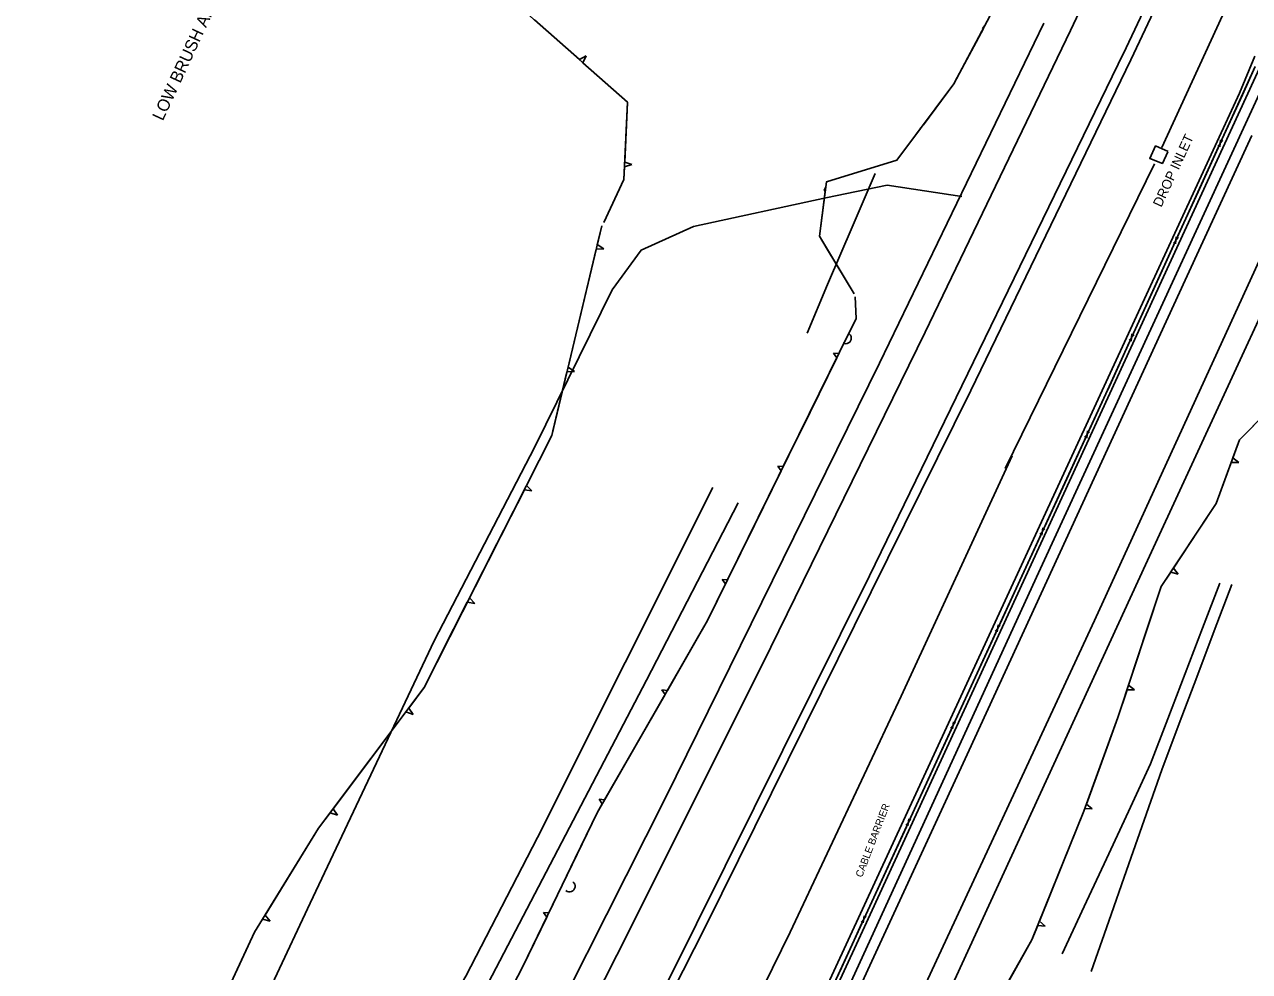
# Model space of a CAD drawing. Extents: x 978516 to 993312, y 1836504 to 1846212.
# Drawn here: x 979696 to 980201, y 1839016 to 1839406 of the extents above; entities that cross this region are included whole.
import ezdxf

# ---------------------------------------------------------------- set-up
doc = ezdxf.new("R2010")
doc.units = 0
for name, color, linetype in [('S_CROSS_DRAIN', 7, 'Continuous'), ('S_DITCHLINE', 7, 'Continuous'), ('S_DROP_INLET', 7, 'Continuous'), ('S_DROP_INLET_ANNOT', 7, 'Continuous'), ('S_EDGE_PAVEMENT', 7, 'Continuous'), ('S_FENCE', 7, 'Continuous'), ('S_MISC_STRUCTURES', 7, 'Continuous'), ('S_MISC_STRUCTURES_ANNOT', 7, 'Continuous'), ('S_SHOULDER', 7, 'Continuous'), ('S_SIDE_DRAIN', 7, 'Continuous'), ('S_STREAM', 7, 'Continuous'), ('S_TRAILS', 7, 'Continuous'), ('S_TREE', 7, 'Continuous'), ('S_TREE_ANNOT', 7, 'Continuous')]:
    doc.layers.add(name, color=color, linetype=linetype)

msp = doc.modelspace()

# ---------------------------------------------------------------- linework, layer by layer
at = {"layer": 'S_CROSS_DRAIN'}
for centre, start, end in [((980034.22, 1839276.98), 241.4721, 61.8013), ((979920.39, 1839051.08), 231.164, 51.4931)]:
    msp.add_arc(centre, 2.3, start, end, dxfattribs=at)
at = {"layer": 'S_DITCHLINE'}
for points in [[(980123.45, 1839023.18), (980132.55, 1839042.76), (980141.65, 1839062.34), (980150.74, 1839081.91), (980159.84, 1839101.49), (980166.99, 1839120.13), (980174.14, 1839138.77), (980181.29, 1839157.41), (980188.44, 1839176.05)], [(980135.32, 1839015.99), (980142.6, 1839036.77), (980149.88, 1839057.55), (980157.16, 1839078.33), (980164.43, 1839099.11), (980171.65, 1839118.2), (980178.87, 1839137.29), (980186.08, 1839156.38), (980193.3, 1839175.47)]]:
    msp.add_lwpolyline(points, dxfattribs=at)
at = {"layer": 'S_DROP_INLET'}
msp.add_lwpolyline([(980167.13, 1839353.92), (980161.93, 1839356.23), (980159.54, 1839351.08), (980164.74, 1839349.05), (980166.93, 1839353.78)], dxfattribs=at)
at = {"layer": 'S_EDGE_PAVEMENT'}
for points in [[(980465.79, 1840080.05), (980361.97, 1839853.93), (980239.26, 1839585.97), (980148.57, 1839394.1)], [(980126.88, 1839403.85), (980196.62, 1839551.16), (980289.48, 1839750.77), (980327.63, 1839834.85), (980368.21, 1839932.46), (980404.32, 1840018.58), (980426.44, 1840071.6)], [(979761.24, 1838675.5), (979854.29, 1838853.83), (979945.04, 1839032.7), (980003.3, 1839149.66), (980067.01, 1839279.42), (980126.88, 1839403.85), (980126.99, 1839403.74)], [(980148.81, 1839394.78), (980044.08, 1839178.99), (979960.8, 1839011.62), (979851.66, 1838798.68), (979783.49, 1838667.93)], [(979863.69, 1838627.25), (979968.22, 1838853.65), (980085.05, 1839107.15), (980174.08, 1839300.88), (980201.55, 1839360.53)], [(980223.97, 1839351.22), (980136.68, 1839160.67), (980055.49, 1838985.64), (979898.86, 1838646.51), (979878.3, 1838601.45)]]:
    msp.add_lwpolyline(points, dxfattribs=at)
at = {"layer": 'S_FENCE'}
for p, q in [((980187.53, 1839356.17), (980189.57, 1839358.48)), ((980188.38, 1839355.88), (980188.72, 1839358.78)), ((980169.26, 1839316.15), (980171.3, 1839318.46)), ((980170.11, 1839315.85), (980170.45, 1839318.76)), ((980151, 1839276.12), (980153.04, 1839278.43)), ((980151.85, 1839275.83), (980152.19, 1839278.73)), ((980132.67, 1839236.13), (980134.72, 1839238.43)), ((980133.52, 1839235.82), (980133.87, 1839238.74)), ((980115.1, 1839195.86), (980115.46, 1839198.78)), ((980114.26, 1839196.18), (980116.3, 1839198.47)), ((980095.85, 1839156.22), (980097.89, 1839158.51)), ((980096.69, 1839155.9), (980097.05, 1839158.82)), ((980077.44, 1839116.26), (980079.48, 1839118.55)), ((980078.28, 1839115.94), (980078.64, 1839118.86)), ((980059.02, 1839076.3), (980061.07, 1839078.59)), ((980059.87, 1839075.98), (980060.22, 1839078.9)), ((980040.61, 1839036.34), (980042.65, 1839038.63)), ((980041.45, 1839036.02), (980041.81, 1839038.94))]:
    msp.add_line(p, q, dxfattribs=at)
for points in [[(979847.95, 1838618.01), (980037.67, 1839028.88), (980141.42, 1839254.03), (980202.98, 1839388.96)], [(980197.68, 1839377.34), (980202.98, 1839388.96)], [(980189.38, 1839359.15), (980197.68, 1839377.34)], [(980179.42, 1839337.32), (980187.72, 1839355.51)], [(980171.11, 1839319.12), (980179.42, 1839337.32)], [(980161.15, 1839297.29), (980169.45, 1839315.48)], [(980152.85, 1839279.1), (980161.15, 1839297.29)], [(980142.89, 1839257.27), (980151.19, 1839275.46)], [(980134.53, 1839239.1), (980141.42, 1839254.03), (980142.89, 1839257.27)], [(980124.49, 1839217.3), (980132.86, 1839235.46)], [(980116.12, 1839199.14), (980124.49, 1839217.3)], [(980106.08, 1839177.34), (980114.45, 1839195.5)], [(980097.71, 1839159.18), (980106.08, 1839177.34)], [(980087.66, 1839137.38), (980096.03, 1839155.55)], [(980079.29, 1839119.22), (980087.66, 1839137.38)], [(980069.25, 1839097.42), (980077.62, 1839115.59)], [(980060.88, 1839079.26), (980069.25, 1839097.42)], [(980050.84, 1839057.46), (980059.21, 1839075.63)], [(980042.47, 1839039.3), (980050.84, 1839057.46)], [(980032.42, 1839017.51), (980037.67, 1839028.88), (980040.79, 1839035.67)], [(980024.03, 1838999.35), (980032.42, 1839017.51)]]:
    msp.add_lwpolyline(points, dxfattribs=at)
at = {"layer": 'S_MISC_STRUCTURES'}
for points in [[(979845.35, 1838616.38), (979959.32, 1838864.53), (980082.46, 1839131.06), (980196.47, 1839377.93), (980202.88, 1839393.2)], [(980206.26, 1839391.56), (980041.13, 1839032.53), (979930.6, 1838793.28), (979848.27, 1838613.96)]]:
    msp.add_lwpolyline(points, dxfattribs=at)
at = {"layer": 'S_SHOULDER'}
for points in [[(980151.66, 1839391.69), (980269.19, 1839640.61), (980347.28, 1839810.57), (980468.81, 1840075.4)], [(979751.58, 1838680.66), (979829.74, 1838831.44), (979895.3, 1838959.25), (979959.95, 1839087.51), (980048.09, 1839266.76), (980115.93, 1839406.81)], [(980151.66, 1839391.69), (980085.82, 1839255.48), (979976.3, 1839034.21), (979871.3, 1838827.52), (979787.41, 1838666.81)], [(979860.51, 1838630.07), (979958.21, 1838842.05), (980028.06, 1838993.57), (980113.7, 1839180.22), (980210.41, 1839390.11)], [(980244.19, 1839370.77), (980157.7, 1839183.6), (980061.68, 1838974.72), (979962.09, 1838758.22), (979882.73, 1838585.05)]]:
    msp.add_lwpolyline(points, dxfattribs=at)
at = {"layer": 'S_SIDE_DRAIN'}
for points in [[(979979.46, 1839215.43), (979907.15, 1839071.2), (979877.7, 1839014.04), (979824.81, 1838923.97)], [(979826.7, 1838904.39), (979882.17, 1839002.18), (979952.07, 1839136.01), (979989.95, 1839209.17)]]:
    msp.add_lwpolyline(points, dxfattribs=at)
at = {"layer": 'S_STREAM'}
for points in [[(980164.48, 1839355.62), (980217.62, 1839471.41), (980266.7, 1839581.21), (980328.68, 1839710.13), (980364.81, 1839787.48)], [(980099.98, 1839223.25), (980161.46, 1839348.91)], [(980046.36, 1839344.91), (980037.24, 1839323.66), (980026.75, 1839299.11), (980018.33, 1839279.1)], [(979931.09, 1838869.58), (979964.42, 1838936.47), (980011.37, 1839032.16), (980057.03, 1839129.45), (980102.81, 1839228.55)]]:
    msp.add_lwpolyline(points, dxfattribs=at)
at = {"layer": 'S_TRAILS'}
msp.add_lwpolyline([(980082.08, 1839335.42), (980051.36, 1839340.13), (980026.03, 1839334.88), (979971.56, 1839322.99), (979949.87, 1839313.25), (979937.91, 1839296.93), (979906.11, 1839232.27), (979864.65, 1839152.21), (979813.47, 1839044.17), (979754.67, 1838918.84), (979729.31, 1838881.13)], dxfattribs=at)
at = {"layer": 'S_TREE'}
for p, q in [((980091.79, 1839406.29), (980090.61, 1839404.59)), ((980090.61, 1839404.59), (980090.94, 1839404.7)), ((979927.22, 1839393.34), (979924.45, 1839391.81)), ((979925.91, 1839390.52), (979927.22, 1839393.34)), ((980066.21, 1839364.97), (980065.07, 1839363.72)), ((980065.07, 1839363.72), (980065.07, 1839363.45)), ((979943.06, 1839347.67), (979946.09, 1839348.52)), ((979946.09, 1839348.52), (979943.15, 1839349.59)), ((980026.02, 1839339.34), (980025.35, 1839338.01)), ((980025.35, 1839338.01), (980025.76, 1839337.41)), ((979934.52, 1839313.86), (979931.84, 1839315.55)), ((979931.39, 1839313.63), (979934.52, 1839313.86)), ((980031.41, 1839270.68), (980029.17, 1839270.8)), ((980029.17, 1839270.8), (980030.54, 1839268.92)), ((979922.48, 1839263.3), (979919.8, 1839264.99)), ((979919.34, 1839263.08), (979922.48, 1839263.3)), ((980008.49, 1839224.06), (980006.25, 1839224.18)), ((980006.25, 1839224.18), (980007.62, 1839222.3)), ((980193.09, 1839225.82), (980196.2, 1839225.69)), ((980196.2, 1839225.69), (980193.77, 1839227.67)), ((979901.79, 1839214.55), (979904.89, 1839214.03)), ((979904.89, 1839214.03), (979902.68, 1839216.3)), ((980168.17, 1839180.59), (980171.16, 1839179.75)), ((980171.16, 1839179.75), (980169.25, 1839182.23)), ((979985.57, 1839177.44), (979983.33, 1839177.55)), ((979983.33, 1839177.55), (979984.7, 1839175.68)), ((979881.39, 1839167.68), (979879.18, 1839169.94)), ((979878.29, 1839168.19), (979881.39, 1839167.68)), ((980153.26, 1839132.04), (980150.77, 1839133.94)), ((979960.76, 1839131.81), (979958.51, 1839132.03)), ((979958.51, 1839132.03), (979959.78, 1839130.11)), ((980150.15, 1839132.08), (980153.26, 1839132.04)), ((979855.91, 1839121.94), (979854.12, 1839124.56)), ((979852.94, 1839122.99), (979855.91, 1839121.94)), ((979824.73, 1839080.36), (979822.94, 1839082.98)), ((979934.88, 1839086.74), (979932.63, 1839086.96)), ((979932.63, 1839086.96), (979933.9, 1839085.04)), ((980132.73, 1839083.12), (980135.84, 1839083.01)), ((980135.84, 1839083.01), (980133.41, 1839084.97)), ((979821.77, 1839081.41), (979824.73, 1839080.36)), ((979793.95, 1839037.54), (979797, 1839036.77)), ((979797, 1839036.77), (979794.98, 1839039.21)), ((979911.9, 1839040.17), (979909.67, 1839040.27)), ((979909.67, 1839040.27), (979911.05, 1839038.4)), ((980113.38, 1839034.9), (980116.47, 1839034.66)), ((980116.47, 1839034.66), (980114.11, 1839036.72))]:
    msp.add_line(p, q, dxfattribs=at)
for points in [[(980451.06, 1840177.34), (980432.38, 1840120.5), (980385.86, 1840019.89), (980363.27, 1839971.03), (980340.24, 1839928.28), (980329.29, 1839909.87), (980321.38, 1839892.93), (980308.91, 1839865.95), (980270.66, 1839803.81), (980256.22, 1839773.01), (980239.08, 1839735.95), (980214.9, 1839683.05), (980186.75, 1839605.07), (980147.41, 1839522.39), (980100.67, 1839423.01), (980078.78, 1839381.81), (980055.31, 1839350.37), (980026.29, 1839341.43), (980023.35, 1839319.11), (980037.67, 1839295.22)], [(979934.55, 1839324.69), (979942.82, 1839342.44), (979944.27, 1839374.31), (979900.76, 1839412.73), (979889.74, 1839435.31), (979887.46, 1839458.57), (979893.16, 1839470.91), (979920.88, 1839485.45), (979951.39, 1839514.03), (979970.66, 1839590.56), (979973.82, 1839594.81), (980072, 1839610.9)], [(979924.45, 1839391.81), (979905.92, 1839408.18)], [(980090.94, 1839404.7), (980080.18, 1839384.44)], [(979944.26, 1839374.08), (979944.27, 1839374.31), (979925.91, 1839390.52)], [(980080.18, 1839384.44), (980078.78, 1839381.81), (980066.21, 1839364.97)], [(979943.15, 1839349.59), (979944.26, 1839374.08)], [(980065.07, 1839363.45), (980055.31, 1839350.37), (980047.71, 1839348.03)], [(979934.55, 1839324.69), (979942.82, 1839342.44), (979943.06, 1839347.67)], [(980047.71, 1839348.03), (980026.29, 1839341.43), (980026.02, 1839339.34)], [(980025.76, 1839337.41), (980023.35, 1839319.11), (980026.59, 1839313.71)], [(979764.96, 1838976.79), (979790.63, 1839032.14), (979817.02, 1839075.08), (979860.45, 1839133), (979913.09, 1839236.84), (979933.71, 1839323.37)], [(979931.84, 1839315.55), (979933.71, 1839323.37)], [(979925.59, 1839289.31), (979931.39, 1839313.63)], [(980026.59, 1839313.71), (980037.67, 1839295.22)], [(980038.09, 1839294.04), (980038.47, 1839285.14), (980031.66, 1839271.18), (979977.28, 1839160.58), (979931.75, 1839081.29), (979901.09, 1839017.77), (979859.7, 1838938.08), (979801.28, 1838851.25), (979789.92, 1838793.28), (979779, 1838762.65), (979712.41, 1838636.4), (979695.81, 1838607.77)], [(980038.09, 1839294.04), (980038.47, 1839285.14), (980031.66, 1839271.18), (980031.41, 1839270.68)], [(979919.8, 1839264.99), (979925.59, 1839289.31)], [(979889.47, 1838547.27), (979920.81, 1838590.49), (979934.61, 1838604.13), (979946.99, 1838629.45), (979956.63, 1838650.31), (979955.6, 1838693.37), (979961.63, 1838724.92), (980001.54, 1838810.96), (980043.81, 1838891.03), (980079.95, 1838974.26), (980110.98, 1839028.94), (980132.34, 1839082.04), (980146.37, 1839120.64), (980164.23, 1839174.65), (980186.85, 1839208.83), (980196.51, 1839235.14), (980229.39, 1839268.33)], [(980030.54, 1839268.92), (980019.52, 1839246.49)], [(979913.55, 1839238.76), (979919.34, 1839263.08)], [(980019.52, 1839246.49), (980008.49, 1839224.06)], [(980193.77, 1839227.67), (980196.51, 1839235.14), (980208.47, 1839247.21)], [(979902.68, 1839216.3), (979913.09, 1839236.84), (979913.55, 1839238.76)], [(980183.04, 1839203.08), (980186.85, 1839208.83), (980193.09, 1839225.82)], [(980007.62, 1839222.3), (979996.59, 1839199.87)], [(979890.48, 1839192.24), (979901.79, 1839214.55)], [(979996.59, 1839199.87), (979985.57, 1839177.44)], [(980169.25, 1839182.23), (980183.04, 1839203.08)], [(979879.18, 1839169.94), (979890.48, 1839192.24)], [(980158.62, 1839157.68), (980164.23, 1839174.65), (980168.17, 1839180.59)], [(979984.7, 1839175.68), (979977.28, 1839160.58), (979973.21, 1839153.49)], [(979866.99, 1839145.89), (979878.29, 1839168.19)], [(979973.21, 1839153.49), (979960.76, 1839131.81)], [(980150.77, 1839133.94), (980158.62, 1839157.68)], [(979854.12, 1839124.56), (979860.45, 1839133), (979866.99, 1839145.89)], [(979959.78, 1839130.11), (979947.33, 1839108.42)], [(980141.94, 1839108.46), (980146.37, 1839120.64), (980150.15, 1839132.08)], [(979837.94, 1839102.98), (979852.94, 1839122.99)], [(979947.33, 1839108.42), (979934.88, 1839086.74)], [(980133.41, 1839084.97), (980141.94, 1839108.46)], [(979822.94, 1839082.98), (979837.94, 1839102.98)], [(979933.9, 1839085.04), (979931.75, 1839081.29), (979922.77, 1839062.67)], [(980123.44, 1839059.92), (980132.34, 1839082.04), (980132.73, 1839083.12)], [(979808.07, 1839060.52), (979817.02, 1839075.08), (979821.77, 1839081.41)], [(979922.77, 1839062.67), (979911.9, 1839040.17)], [(979794.98, 1839039.21), (979808.07, 1839060.52)], [(980114.11, 1839036.72), (980123.44, 1839059.92)], [(979782.78, 1839015.21), (979790.63, 1839032.14), (979793.95, 1839037.54)], [(979911.05, 1839038.4), (979901.09, 1839017.77), (979900.13, 1839015.92)], [(980101.81, 1839012.78), (980110.98, 1839028.94), (980113.38, 1839034.9)]]:
    msp.add_lwpolyline(points, dxfattribs=at)

# ---------------------------------------------------------------- texts
at = {"layer": 'S_DROP_INLET_ANNOT'}
msp.add_text('DROP INLET', height=4, rotation=65.1853, dxfattribs=at).set_placement((980164.27, 1839330.71))
at = {"layer": 'S_MISC_STRUCTURES_ANNOT'}
msp.add_text('CABLE BARRIER', height=3.0003, rotation=69.0542, dxfattribs=at).set_placement((980040.94, 1839054.51))
at = {"layer": 'S_TREE_ANNOT'}
msp.add_text('LOW BRUSH AND SCATTERED TREES', height=5.0005, rotation=65.1157, dxfattribs=at).set_placement((979752.78, 1839366.29))

doc.saveas('drawing.dxf')
